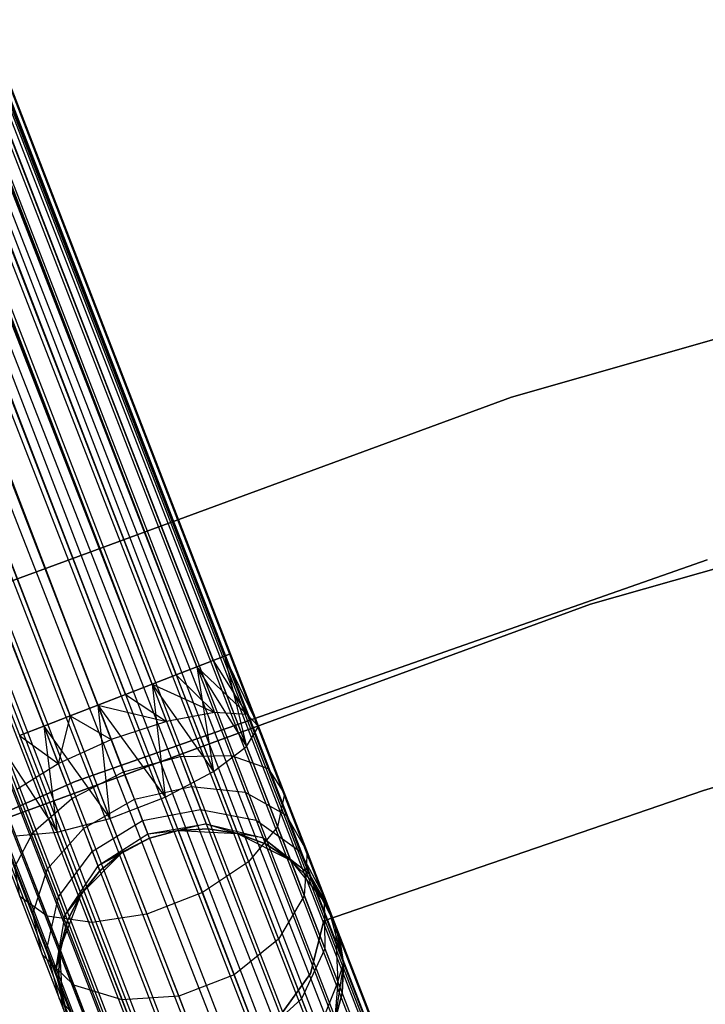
# Model space of a CAD drawing. Extents: x -189 to 189, y -189 to 189.
# Tile 262 of 591: x -23.1 to -18.3, y 56.12 to 63.01. Entities that reach past the tile are written whole.
import ezdxf

# ---------------------------------------------------------------- set-up
doc = ezdxf.new("R2010")
doc.units = 0
doc.header["$LTSCALE"] = 25.4
doc.layers.get('0').update_dxf_attribs({"linetype": 'CONTINUOUS'})

# ---------------------------------------------------------------- blocks, each defined once
blk = doc.blocks.new('CAMELEON-KENAI-C-12244_STL')
at = {"color": 0}
for p, q in [((-59.9345, 157.4528, -9.3955), (-14.692, 40.6684, -9.3955)), ((-59.9345, 157.4528, -9.3955), (-14.692, 40.6684, -9.3955)), ((-59.9345, 157.4528, -9.3955), (-14.7325, 40.6527, -9.191)), ((-59.9345, 157.4528, -9.3955), (-14.7325, 40.6527, -9.191)), ((-60.0543, 157.4063, -9), (-14.7325, 40.6527, -9.191)), ((-60.0543, 157.4063, -9), (-14.7325, 40.6527, -9.191)), ((-60.0543, 157.4063, -9), (-14.8118, 40.622, -9)), ((-15.0712, 40.5215, -8.691), (-60.0543, 157.4063, -9)), ((-15.0712, 40.5215, -8.691), (-60.0543, 157.4063, -9)), ((-14.9264, 40.5776, -8.8309), (-60.0543, 157.4063, -9)), ((-14.9264, 40.5776, -8.8309), (-60.0543, 157.4063, -9)), ((-60.0543, 157.4063, -9), (-14.8118, 40.622, -9)), ((-59.975, 157.4371, -9.809), (-14.692, 40.6684, -9.6045)), ((-59.975, 157.4371, -9.809), (-14.692, 40.6684, -9.3955)), ((-59.975, 157.4371, -9.809), (-14.7325, 40.6527, -9.809)), ((-59.975, 157.4371, -9.809), (-14.7325, 40.6527, -9.809)), ((-59.975, 157.4371, -9.809), (-14.692, 40.6684, -9.6045)), ((-59.975, 157.4371, -9.809), (-14.692, 40.6684, -9.3955)), ((-60.1689, 157.362, -10.1691), (-14.9264, 40.5776, -10.1691)), ((-60.1689, 157.362, -10.1691), (-14.9264, 40.5776, -10.1691)), ((-60.1689, 157.362, -10.1691), (-14.8118, 40.622, -10)), ((-60.1689, 157.362, -10.1691), (-14.8118, 40.622, -10)), ((-60.1689, 157.362, -10.1691), (-14.7325, 40.6527, -9.809)), ((-60.1689, 157.362, -10.1691), (-14.7325, 40.6527, -9.809)), ((-60.3137, 157.3058, -8.691), (-15.0712, 40.5215, -8.691)), ((-15.4255, 40.3843, -8.5219), (-60.3137, 157.3058, -8.691)), ((-15.4255, 40.3843, -8.5219), (-60.3137, 157.3058, -8.691)), ((-15.2401, 40.4561, -8.5864), (-60.3137, 157.3058, -8.691)), ((-15.2401, 40.4561, -8.5864), (-60.3137, 157.3058, -8.691)), ((-60.3137, 157.3058, -8.691), (-15.0712, 40.5215, -8.691)), ((-60.4826, 157.2404, -10.4135), (-15.2401, 40.4561, -10.4135)), ((-60.4826, 157.2404, -10.4135), (-15.2401, 40.4561, -10.4135)), ((-60.4826, 157.2404, -10.4135), (-15.0712, 40.5215, -10.309)), ((-60.4826, 157.2404, -10.4135), (-15.0712, 40.5215, -10.309)), ((-60.4826, 157.2404, -10.4135), (-14.9264, 40.5776, -10.1691)), ((-60.4826, 157.2404, -10.4135), (-14.9264, 40.5776, -10.1691)), ((-15.4255, 40.3843, -8.5219), (-60.668, 157.1686, -8.5219)), ((-15.4255, 40.3843, -8.5219), (-60.668, 157.1686, -8.5219)), ((-15.2401, 40.4561, -10.4135), (-60.8618, 157.0935, -10.5)), ((-15.6193, 40.3091, -8.5), (-60.8618, 157.0935, -8.5)), ((-15.6193, 40.3091, -8.5), (-60.8618, 157.0935, -8.5)), ((-15.4255, 40.3843, -10.4781), (-60.8618, 157.0935, -10.5)), ((-15.2401, 40.4561, -10.4135), (-60.8618, 157.0935, -10.5)), ((-15.4255, 40.3843, -10.4781), (-60.8618, 157.0935, -10.5)), ((-15.6193, 40.3091, -10.5), (-60.8618, 157.0935, -10.5)), ((-15.6193, 40.3091, -10.5), (-60.8618, 157.0935, -10.5)), ((-61.0557, 157.0184, -8.5219), (-15.8132, 40.234, -8.5219)), ((-16.1674, 40.0968, -8.691), (-61.0557, 157.0184, -8.5219)), ((-16.1674, 40.0968, -8.691), (-61.0557, 157.0184, -8.5219)), ((-15.9986, 40.1622, -8.5864), (-61.0557, 157.0184, -8.5219)), ((-15.9986, 40.1622, -8.5864), (-61.0557, 157.0184, -8.5219)), ((-61.0557, 157.0184, -8.5219), (-15.8132, 40.234, -8.5219)), ((-61.2411, 156.9466, -10.4135), (-16.1674, 40.0968, -10.309)), ((-61.2411, 156.9466, -10.4135), (-16.1674, 40.0968, -10.309)), ((-61.2411, 156.9466, -10.4135), (-15.9986, 40.1622, -10.4135)), ((-15.6193, 40.3091, -10.5), (-61.2411, 156.9466, -10.4135)), ((-15.6193, 40.3091, -10.5), (-61.2411, 156.9466, -10.4135)), ((-15.8132, 40.234, -10.4781), (-61.2411, 156.9466, -10.4135)), ((-15.8132, 40.234, -10.4781), (-61.2411, 156.9466, -10.4135)), ((-61.2411, 156.9466, -10.4135), (-15.9986, 40.1622, -10.4135)), ((-16.3123, 40.0407, -8.8309), (-61.4099, 156.8812, -8.691)), ((-16.3123, 40.0407, -8.8309), (-61.4099, 156.8812, -8.691)), ((-16.1674, 40.0968, -8.691), (-61.4099, 156.8812, -8.691)), ((-16.1674, 40.0968, -8.691), (-61.4099, 156.8812, -8.691)), ((-16.4269, 39.9963, -9), (-61.6694, 156.7807, -9)), ((-61.6694, 156.7807, -9), (-16.5062, 39.9656, -9.191)), ((-16.4269, 39.9963, -9), (-61.6694, 156.7807, -9)), ((-16.3123, 40.0407, -8.8309), (-61.6694, 156.7807, -9)), ((-16.3123, 40.0407, -8.8309), (-61.6694, 156.7807, -9)), ((-61.6694, 156.7807, -9), (-16.5062, 39.9656, -9.191)), ((-61.6694, 156.7807, -9), (-16.5467, 39.9499, -9.3955)), ((-61.6694, 156.7807, -9), (-16.5467, 39.9499, -9.3955)), ((-61.5548, 156.825, -10.1691), (-16.3123, 40.0407, -10.1691)), ((-61.5548, 156.825, -10.1691), (-16.3123, 40.0407, -10.1691)), ((-61.5548, 156.825, -10.1691), (-16.1674, 40.0968, -10.309)), ((-61.5548, 156.825, -10.1691), (-16.1674, 40.0968, -10.309)), ((-61.7892, 156.7342, -9.3955), (-16.5467, 39.9499, -9.3955)), ((-61.7892, 156.7342, -9.3955), (-16.5467, 39.9499, -9.6045)), ((-61.7892, 156.7342, -9.3955), (-16.5467, 39.9499, -9.3955)), ((-61.7892, 156.7342, -9.3955), (-16.5467, 39.9499, -9.6045)), ((-61.7892, 156.7342, -9.3955), (-16.5062, 39.9656, -9.809)), ((-61.7892, 156.7342, -9.3955), (-16.5062, 39.9656, -9.809)), ((-61.7487, 156.7499, -9.809), (-16.5062, 39.9656, -9.809)), ((-61.7487, 156.7499, -9.809), (-16.5062, 39.9656, -9.809)), ((-61.7487, 156.7499, -9.809), (-16.4269, 39.9963, -10)), ((-61.7487, 156.7499, -9.809), (-16.4269, 39.9963, -10)), ((-61.7487, 156.7499, -9.809), (-16.3123, 40.0407, -10.1691)), ((-61.7487, 156.7499, -9.809), (-16.3123, 40.0407, -10.1691)), ((-21.6683, 58.5562, -159.191), (-57.1558, 150.2802, -159.6045)), ((-21.6683, 58.5562, -159.191), (-57.1558, 150.2802, -159.6045)), ((-21.6278, 58.5719, -159.3955), (-57.1558, 150.2802, -159.6045)), ((-21.6278, 58.5719, -159.3955), (-57.1558, 150.2802, -159.6045)), ((-21.6278, 58.5719, -159.6045), (-57.1558, 150.2802, -159.6045)), ((-21.6278, 58.5719, -159.6045), (-57.1558, 150.2802, -159.6045)), ((-21.6683, 58.5562, -159.809), (-57.1558, 150.2802, -159.6045)), ((-21.6683, 58.5562, -159.809), (-57.1558, 150.2802, -159.6045)), ((-21.6683, 58.5562, -159.809), (-57.2756, 150.2338, -160)), ((-21.7476, 58.5255, -160), (-57.2756, 150.2338, -160)), ((-21.6683, 58.5562, -159.809), (-57.2756, 150.2338, -160)), ((-21.7476, 58.5255, -160), (-57.2756, 150.2338, -160)), ((-21.8622, 58.4811, -160.1691), (-57.2756, 150.2338, -160)), ((-21.8622, 58.4811, -160.1691), (-57.2756, 150.2338, -160)), ((-21.8622, 58.4811, -158.8309), (-57.1964, 150.2645, -159.191)), ((-21.7476, 58.5255, -159), (-57.1964, 150.2645, -159.191)), ((-21.8622, 58.4811, -158.8309), (-57.1964, 150.2645, -159.191)), ((-21.7476, 58.5255, -159), (-57.1964, 150.2645, -159.191)), ((-21.6683, 58.5562, -159.191), (-57.1964, 150.2645, -159.191)), ((-21.6683, 58.5562, -159.191), (-57.1964, 150.2645, -159.191)), ((-22.1759, 58.3595, -158.5865), (-57.3902, 150.1894, -158.8309)), ((-22.0071, 58.4249, -158.691), (-57.3902, 150.1894, -158.8309)), ((-22.1759, 58.3595, -158.5865), (-57.3902, 150.1894, -158.8309)), ((-22.0071, 58.4249, -158.691), (-57.3902, 150.1894, -158.8309)), ((-21.8622, 58.4811, -158.8309), (-57.3902, 150.1894, -158.8309)), ((-21.8622, 58.4811, -158.8309), (-57.3902, 150.1894, -158.8309)), ((-21.8622, 58.4811, -160.1691), (-57.5351, 150.1333, -160.309)), ((-22.0071, 58.4249, -160.309), (-57.5351, 150.1333, -160.309)), ((-21.8622, 58.4811, -160.1691), (-57.5351, 150.1333, -160.309)), ((-22.0071, 58.4249, -160.309), (-57.5351, 150.1333, -160.309)), ((-22.1759, 58.3595, -160.4135), (-57.5351, 150.1333, -160.309)), ((-22.1759, 58.3595, -160.4135), (-57.5351, 150.1333, -160.309)), ((-22.5552, 58.2126, -158.5), (-57.7039, 150.0679, -158.5865)), ((-22.3613, 58.2877, -158.5219), (-57.7039, 150.0679, -158.5865)), ((-22.5552, 58.2126, -158.5), (-57.7039, 150.0679, -158.5865)), ((-22.3613, 58.2877, -158.5219), (-57.7039, 150.0679, -158.5865)), ((-22.1759, 58.3595, -158.5865), (-57.7039, 150.0679, -158.5865)), ((-22.1759, 58.3595, -158.5865), (-57.7039, 150.0679, -158.5865)), ((-22.1759, 58.3595, -160.4135), (-57.8893, 149.9961, -160.4781)), ((-22.1759, 58.3595, -160.4135), (-57.8893, 149.9961, -160.4781)), ((-22.3613, 58.2877, -160.4781), (-57.8893, 149.9961, -160.4781)), ((-22.3613, 58.2877, -160.4781), (-57.8893, 149.9961, -160.4781)), ((-58.0832, 149.921, -158.5), (-22.5552, 58.2126, -158.5)), ((-22.5552, 58.2126, -160.5), (-58.0832, 149.921, -160.5)), ((-22.5552, 58.2126, -160.5), (-58.0832, 149.921, -160.5)), ((-22.9344, 58.0657, -158.5865), (-58.0832, 149.921, -158.5)), ((-22.9344, 58.0657, -158.5865), (-58.0832, 149.921, -158.5)), ((-22.749, 58.1375, -158.5219), (-58.0832, 149.921, -158.5)), ((-22.749, 58.1375, -158.5219), (-58.0832, 149.921, -158.5)), ((-58.0832, 149.921, -158.5), (-22.5552, 58.2126, -158.5)), ((-22.749, 58.1375, -160.4781), (-58.2771, 149.8459, -160.4781)), ((-22.749, 58.1375, -160.4781), (-58.2771, 149.8459, -160.4781)), ((-22.9344, 58.0657, -160.4135), (-58.2771, 149.8459, -160.4781)), ((-22.9344, 58.0657, -160.4135), (-58.2771, 149.8459, -160.4781)), ((-22.9344, 58.0657, -158.5865), (-58.4625, 149.774, -158.5865)), ((-22.9344, 58.0657, -158.5865), (-58.4625, 149.774, -158.5865)), ((-22.9344, 58.0657, -160.4135), (-58.6313, 149.7086, -160.309)), ((-22.9344, 58.0657, -160.4135), (-58.6313, 149.7086, -160.309)), ((-15.0902, 61.671, -160.5), (-19.6571, 60.3697, -160.5)), ((-19.6571, 60.3697, -170), (-15.0902, 61.671, -170)), ((-15.0902, 61.671, -160.5), (-19.6571, 60.3697, -160.5)), ((-19.6571, 60.3697, -170), (-15.0902, 61.671, -170)), ((-19.6571, 60.3697, -160.5), (-24.114, 58.7308, -160.5)), ((-24.114, 58.7308, -170), (-19.6571, 60.3697, -170)), ((-19.6571, 60.3697, -160.5), (-24.114, 58.7308, -160.5)), ((-24.114, 58.7308, -170), (-19.6571, 60.3697, -170)), ((-19.6571, 60.3697, -160.5), (-19.6571, 60.3697, -170)), ((-19.6571, 60.3697, -160.5), (-19.6571, 60.3697, -170)), ((-19.1032, 58.9199, -167), (-14.6462, 60.1839, -167)), ((-14.6462, 60.1839, -168), (-19.1032, 58.9199, -168)), ((-19.1032, 58.9199, -167), (-14.6462, 60.1839, -167)), ((-14.6462, 60.1839, -168), (-19.1032, 58.9199, -168)), ((-22.7147, 57.677, -160.5), (-18.2871, 59.2309, -160.5)), ((-18.2871, 59.2309, -170), (-22.7147, 57.677, -170)), ((-18.2871, 59.2309, -170), (-22.7147, 57.677, -170)), ((-22.7147, 57.677, -160.5), (-18.2871, 59.2309, -160.5)), ((-23.4533, 57.3264, -167), (-19.1032, 58.9199, -167)), ((-19.1032, 58.9199, -168), (-23.4533, 57.3264, -168)), ((-23.4533, 57.3264, -167), (-19.1032, 58.9199, -167)), ((-19.1032, 58.9199, -168), (-23.4533, 57.3264, -168)), ((-19.1032, 58.9199, -167), (-19.1032, 58.9199, -168)), ((-19.1032, 58.9199, -167), (-19.1032, 58.9199, -168)), ((-21.7476, 58.5255, -159), (-21.6683, 58.5562, -159.191)), ((-21.6683, 58.5562, -159.809), (-21.7476, 58.5255, -160)), ((-21.6683, 58.5562, -159.809), (-21.7476, 58.5255, -160)), ((-21.7476, 58.5255, -159), (-21.6683, 58.5562, -159.191)), ((-21.6683, 58.5562, -159.191), (-21.6278, 58.5719, -159.3955)), ((-21.6278, 58.5719, -159.6045), (-21.6683, 58.5562, -159.809)), ((-21.6278, 58.5719, -159.6045), (-21.6683, 58.5562, -159.809)), ((-21.6683, 58.5562, -159.191), (-21.6278, 58.5719, -159.3955)), ((-21.6683, 58.5562, -159.809), (-21.5102, 58.1481, -159.8666)), ((-21.6683, 58.5562, -159.809), (-21.5102, 58.1481, -159.8666)), ((-21.6683, 58.5562, -159.809), (-21.431, 58.064, -159.4672)), ((-21.6683, 58.5562, -159.809), (-21.431, 58.064, -159.4672)), ((-21.6683, 58.5562, -159.191), (-21.431, 58.064, -159.4672)), ((-21.6683, 58.5562, -159.191), (-21.431, 58.064, -159.4672)), ((-21.6683, 58.5562, -159.191), (-21.5139, 57.9221, -159.0852)), ((-21.6683, 58.5562, -159.191), (-21.5139, 57.9221, -159.0852)), ((-21.6278, 58.5719, -159.3955), (-21.431, 58.064, -159.4672)), ((-21.6278, 58.5719, -159.6045), (-21.431, 58.064, -159.4672)), ((-21.6278, 58.5719, -159.6045), (-21.431, 58.064, -159.4672)), ((-21.6278, 58.5719, -159.3955), (-21.431, 58.064, -159.4672)), ((-21.8622, 58.4811, -158.8309), (-21.7476, 58.5255, -159)), ((-21.7476, 58.5255, -160), (-21.8622, 58.4811, -160.1691)), ((-21.7476, 58.5255, -160), (-21.8622, 58.4811, -160.1691)), ((-21.8622, 58.4811, -158.8309), (-21.7476, 58.5255, -159)), ((-21.7476, 58.5255, -160), (-21.5102, 58.1481, -159.8666)), ((-21.7476, 58.5255, -160), (-21.5102, 58.1481, -159.8666)), ((-21.7476, 58.5255, -159), (-21.5139, 57.9221, -159.0852)), ((-21.7476, 58.5255, -159), (-21.5139, 57.9221, -159.0852)), ((-22.1759, 58.3595, -158.5865), (-22.0071, 58.4249, -158.691)), ((-22.0071, 58.4249, -160.309), (-22.1759, 58.3595, -160.4135)), ((-22.0071, 58.4249, -160.309), (-22.1759, 58.3595, -160.4135)), ((-22.1759, 58.3595, -158.5865), (-22.0071, 58.4249, -158.691)), ((-22.0071, 58.4249, -158.691), (-21.8622, 58.4811, -158.8309)), ((-21.8622, 58.4811, -160.1691), (-22.0071, 58.4249, -160.309)), ((-21.8622, 58.4811, -160.1691), (-22.0071, 58.4249, -160.309)), ((-22.0071, 58.4249, -158.691), (-21.8622, 58.4811, -158.8309)), ((-22.0071, 58.4249, -160.309), (-21.7378, 58.1599, -160.2145)), ((-22.0071, 58.4249, -160.309), (-21.7378, 58.1599, -160.2145)), ((-22.0071, 58.4249, -158.691), (-21.7444, 57.747, -158.7867)), ((-22.0071, 58.4249, -158.691), (-21.7444, 57.747, -158.7867)), ((-21.8622, 58.4811, -160.1691), (-21.7378, 58.1599, -160.2145)), ((-21.8622, 58.4811, -160.1691), (-21.7378, 58.1599, -160.2145)), ((-21.8622, 58.4811, -160.1691), (-21.5102, 58.1481, -159.8666)), ((-21.8622, 58.4811, -160.1691), (-21.5102, 58.1481, -159.8666)), ((-21.8622, 58.4811, -158.8309), (-21.5139, 57.9221, -159.0852)), ((-21.8622, 58.4811, -158.8309), (-21.5139, 57.9221, -159.0852)), ((-21.8622, 58.4811, -158.8309), (-21.7444, 57.747, -158.7867)), ((-21.8622, 58.4811, -158.8309), (-21.7444, 57.747, -158.7867)), ((-22.3613, 58.2877, -158.5219), (-22.1759, 58.3595, -158.5865)), ((-22.1759, 58.3595, -160.4135), (-22.3613, 58.2877, -160.4781)), ((-22.1759, 58.3595, -160.4135), (-22.3613, 58.2877, -160.4781)), ((-22.3613, 58.2877, -158.5219), (-22.1759, 58.3595, -158.5865)), ((-22.1759, 58.3595, -160.4135), (-22.0743, 58.0973, -160.4506)), ((-22.1759, 58.3595, -160.4135), (-22.0743, 58.0973, -160.4506)), ((-22.1759, 58.3595, -160.4135), (-21.7378, 58.1599, -160.2145)), ((-22.1759, 58.3595, -160.4135), (-21.7378, 58.1599, -160.2145)), ((-22.1759, 58.3595, -158.5865), (-21.7444, 57.747, -158.7867)), ((-22.1759, 58.3595, -158.5865), (-21.7444, 57.747, -158.7867)), ((-22.1759, 58.3595, -158.5865), (-22.0829, 57.569, -158.6233)), ((-22.1759, 58.3595, -158.5865), (-22.0829, 57.569, -158.6233)), ((-18.3129, 57.6154, -165), (-15.6139, 58.4053, -165)), ((-15.6139, 58.4053, -167), (-18.3129, 57.6154, -167)), ((-15.6139, 58.4053, -167), (-18.3129, 57.6154, -167)), ((-18.3129, 57.6154, -165), (-15.6139, 58.4053, -165)), ((-22.5552, 58.2126, -158.5), (-22.3613, 58.2877, -158.5219)), ((-22.3613, 58.2877, -160.4781), (-22.5552, 58.2126, -160.5)), ((-22.3613, 58.2877, -160.4781), (-22.5552, 58.2126, -160.5)), ((-22.5552, 58.2126, -158.5), (-22.3613, 58.2877, -158.5219)), ((-22.3613, 58.2877, -160.4781), (-22.0743, 58.0973, -160.4506)), ((-22.3613, 58.2877, -160.4781), (-22.0743, 58.0973, -160.4506)), ((-22.3613, 58.2877, -158.5219), (-22.0829, 57.569, -158.6233)), ((-22.3613, 58.2877, -158.5219), (-22.0829, 57.569, -158.6233)), ((-22.5552, 58.2126, -160.5), (-22.749, 58.1375, -160.4781)), ((-22.749, 58.1375, -158.5219), (-22.5552, 58.2126, -158.5)), ((-22.749, 58.1375, -158.5219), (-22.5552, 58.2126, -158.5)), ((-22.5552, 58.2126, -160.5), (-22.749, 58.1375, -160.4781)), ((-22.4617, 57.9713, -160.5341), (-22.5552, 58.2126, -160.5)), ((-22.5552, 58.2126, -160.5), (-22.0743, 58.0973, -160.4506)), ((-22.5552, 58.2126, -160.5), (-22.0743, 58.0973, -160.4506)), ((-22.5552, 58.2126, -158.5), (-22.0829, 57.569, -158.6233)), ((-22.5552, 58.2126, -158.5), (-22.0829, 57.569, -158.6233)), ((-22.5552, 58.2126, -158.5), (-22.4706, 57.4188, -158.6233)), ((-22.5552, 58.2126, -158.5), (-22.4706, 57.4188, -158.6233)), ((-22.4617, 57.9713, -160.5341), (-22.5552, 58.2126, -160.5)), ((-21.7378, 58.1599, -160.2145), (-22.0743, 58.0973, -160.4506)), ((-21.7378, 58.1599, -160.2145), (-22.0743, 58.0973, -160.4506)), ((-21.5102, 58.1481, -159.8666), (-21.7378, 58.1599, -160.2145)), ((-21.7378, 58.1599, -160.2145), (-21.6218, 57.8606, -160.3474)), ((-21.7378, 58.1599, -160.2145), (-21.6218, 57.8606, -160.3474)), ((-21.5102, 58.1481, -159.8666), (-21.7378, 58.1599, -160.2145)), ((-21.431, 58.064, -159.4672), (-21.5102, 58.1481, -159.8666)), ((-21.5102, 58.1481, -159.8666), (-21.3629, 57.7678, -160.0356)), ((-21.5102, 58.1481, -159.8666), (-21.3629, 57.7678, -160.0356)), ((-21.431, 58.064, -159.4672), (-21.5102, 58.1481, -159.8666)), ((-22.749, 58.1375, -160.4781), (-22.9344, 58.0657, -160.4135)), ((-22.9344, 58.0657, -158.5865), (-22.749, 58.1375, -158.5219)), ((-22.9344, 58.0657, -158.5865), (-22.749, 58.1375, -158.5219)), ((-22.749, 58.1375, -160.4781), (-22.9344, 58.0657, -160.4135)), ((-22.749, 58.1375, -160.4781), (-22.8329, 57.8035, -160.4506)), ((-22.749, 58.1375, -160.4781), (-22.8329, 57.8035, -160.4506)), ((-22.749, 58.1375, -158.5219), (-22.4706, 57.4188, -158.6233)), ((-22.749, 58.1375, -158.5219), (-22.4706, 57.4188, -158.6233)), ((-22.749, 58.1375, -160.4781), (-22.4617, 57.9713, -160.5341)), ((-22.749, 58.1375, -160.4781), (-22.4617, 57.9713, -160.5341)), ((-22.0743, 58.0973, -160.4506), (-22.4617, 57.9713, -160.5341)), ((-22.0743, 58.0973, -160.4506), (-22.4617, 57.9713, -160.5341)), ((-22.0743, 58.0973, -160.4506), (-21.9797, 57.853, -160.5591)), ((-22.0743, 58.0973, -160.4506), (-21.9797, 57.853, -160.5591)), ((-22.9344, 58.0657, -160.4135), (-23.1033, 58.0003, -160.309)), ((-23.1033, 58.0003, -158.691), (-22.9344, 58.0657, -158.5865)), ((-23.1033, 58.0003, -158.691), (-22.9344, 58.0657, -158.5865)), ((-22.9344, 58.0657, -160.4135), (-23.1033, 58.0003, -160.309)), ((-22.9344, 58.0657, -158.5865), (-22.4706, 57.4188, -158.6233)), ((-22.9344, 58.0657, -158.5865), (-22.4706, 57.4188, -158.6233)), ((-22.9344, 58.0657, -158.5865), (-22.8406, 57.3223, -158.7867)), ((-22.9344, 58.0657, -158.5865), (-22.8406, 57.3223, -158.7867)), ((-22.9344, 58.0657, -160.4135), (-22.8329, 57.8035, -160.4506)), ((-22.9344, 58.0657, -160.4135), (-22.8329, 57.8035, -160.4506)), ((-21.5139, 57.9221, -159.0852), (-21.431, 58.064, -159.4672)), ((-21.5139, 57.9221, -159.0852), (-21.431, 58.064, -159.4672)), ((-21.431, 58.064, -159.4672), (-21.2477, 57.5907, -159.6774)), ((-21.431, 58.064, -159.4672), (-21.2477, 57.5907, -159.6774)), ((-23.2481, 57.9442, -158.8309), (-22.8406, 57.3223, -158.7867)), ((-23.2481, 57.9442, -158.8309), (-22.8406, 57.3223, -158.7867)), ((-23.1033, 58.0003, -158.691), (-22.8406, 57.3223, -158.7867)), ((-23.1033, 58.0003, -158.691), (-22.8406, 57.3223, -158.7867)), ((-23.1033, 58.0003, -160.309), (-22.8329, 57.8035, -160.4506)), ((-23.1033, 58.0003, -160.309), (-22.8329, 57.8035, -160.4506)), ((-22.8329, 57.8035, -160.4506), (-22.4617, 57.9713, -160.5341)), ((-22.8329, 57.8035, -160.4506), (-22.4617, 57.9713, -160.5341)), ((-22.3746, 57.7464, -160.634), (-22.4617, 57.9713, -160.5341)), ((-22.3746, 57.7464, -160.634), (-22.4617, 57.9713, -160.5341)), ((-21.7444, 57.747, -158.7867), (-21.5139, 57.9221, -159.0852)), ((-21.7444, 57.747, -158.7867), (-21.5139, 57.9221, -159.0852)), ((-21.5139, 57.9221, -159.0852), (-21.2961, 57.3599, -159.3349)), ((-21.5139, 57.9221, -159.0852), (-21.2961, 57.3599, -159.3349)), ((-23.1237, 57.623, -160.2145), (-22.8329, 57.8035, -160.4506)), ((-23.1237, 57.623, -160.2145), (-22.8329, 57.8035, -160.4506)), ((-22.8329, 57.8035, -160.4506), (-22.7382, 57.5591, -160.5591)), ((-22.8329, 57.8035, -160.4506), (-22.7382, 57.5591, -160.5591)), ((-22.3746, 57.7464, -160.634), (-21.9797, 57.853, -160.5591)), ((-22.3746, 57.7464, -160.634), (-21.9797, 57.853, -160.5591)), ((-21.9797, 57.853, -160.5591), (-21.6218, 57.8606, -160.3474)), ((-21.9797, 57.853, -160.5591), (-21.6218, 57.8606, -160.3474)), ((-21.9797, 57.853, -160.5591), (-21.8984, 57.6432, -160.7318)), ((-21.9797, 57.853, -160.5591), (-21.8984, 57.6432, -160.7318)), ((-21.6218, 57.8606, -160.3474), (-21.5223, 57.6035, -160.5589)), ((-21.6218, 57.8606, -160.3474), (-21.5223, 57.6035, -160.5589)), ((-21.6218, 57.8606, -160.3474), (-21.3629, 57.7678, -160.0356)), ((-21.6218, 57.8606, -160.3474), (-21.3629, 57.7678, -160.0356)), ((-22.7382, 57.5591, -160.5591), (-22.3746, 57.7464, -160.634)), ((-22.7382, 57.5591, -160.5591), (-22.3746, 57.7464, -160.634)), ((-22.2997, 57.5533, -160.7929), (-22.3746, 57.7464, -160.634)), ((-22.2997, 57.5533, -160.7929), (-22.3746, 57.7464, -160.634)), ((-22.0829, 57.569, -158.6233), (-21.7444, 57.747, -158.7867)), ((-22.0829, 57.569, -158.6233), (-21.7444, 57.747, -158.7867)), ((-21.7444, 57.747, -158.7867), (-21.4997, 57.1153, -159.0673)), ((-21.7444, 57.747, -158.7867), (-21.4997, 57.1153, -159.0673)), ((-21.3629, 57.7678, -160.0356), (-21.2364, 57.4412, -160.3043)), ((-21.3629, 57.7678, -160.0356), (-21.2364, 57.4412, -160.3043)), ((-21.3629, 57.7678, -160.0356), (-21.2477, 57.5907, -159.6774)), ((-21.3629, 57.7678, -160.0356), (-21.2477, 57.5907, -159.6774)), ((-27.0121, 55.7928, -160.5), (-22.7147, 57.677, -160.5)), ((-22.7147, 57.677, -170), (-27.0121, 55.7928, -170)), ((-22.7147, 57.677, -170), (-27.0121, 55.7928, -170)), ((-27.0121, 55.7928, -160.5), (-22.7147, 57.677, -160.5)), ((-22.7147, 57.677, -170), (-22.7147, 57.677, -160.5)), ((-22.7147, 57.677, -170), (-22.7147, 57.677, -160.5)), ((-23.1237, 57.623, -160.2145), (-23.0078, 57.3237, -160.3474)), ((-23.1237, 57.623, -160.2145), (-23.0078, 57.3237, -160.3474)), ((-22.2997, 57.5533, -160.7929), (-21.8984, 57.6432, -160.7318)), ((-22.2997, 57.5533, -160.7929), (-21.8984, 57.6432, -160.7318)), ((-21.8984, 57.6432, -160.7318), (-21.836, 57.4822, -160.9568)), ((-21.8984, 57.6432, -160.7318), (-21.836, 57.4822, -160.9568)), ((-21.8984, 57.6432, -160.7318), (-21.5223, 57.6035, -160.5589)), ((-21.8984, 57.6432, -160.7318), (-21.5223, 57.6035, -160.5589)), ((-21.5223, 57.6035, -160.5589), (-21.4459, 57.4063, -160.8346)), ((-21.5223, 57.6035, -160.5589), (-21.4459, 57.4063, -160.8346)), ((-21.5223, 57.6035, -160.5589), (-21.2364, 57.4412, -160.3043)), ((-21.5223, 57.6035, -160.5589), (-21.2364, 57.4412, -160.3043)), ((-21.2477, 57.5907, -159.6774), (-21.2961, 57.3599, -159.3349)), ((-21.2477, 57.5907, -159.6774), (-21.2961, 57.3599, -159.3349)), ((-21.2477, 57.5907, -159.6774), (-21.0902, 57.1842, -160.0119)), ((-21.2477, 57.5907, -159.6774), (-21.0902, 57.1842, -160.0119)), ((-20.9724, 56.7009, -165), (-18.3129, 57.6154, -165)), ((-18.3129, 57.6154, -167), (-20.9724, 56.7009, -167)), ((-18.3129, 57.6154, -167), (-20.9724, 56.7009, -167)), ((-20.9724, 56.7009, -165), (-18.3129, 57.6154, -165)), ((-18.3129, 57.6154, -165), (-18.3129, 57.6154, -167)), ((-18.3129, 57.6154, -165), (-18.3129, 57.6154, -167)), ((-23.0078, 57.3237, -160.3474), (-22.7382, 57.5591, -160.5591)), ((-23.0078, 57.3237, -160.3474), (-22.7382, 57.5591, -160.5591)), ((-22.7382, 57.5591, -160.5591), (-22.6569, 57.3493, -160.7318)), ((-22.7382, 57.5591, -160.5591), (-22.6569, 57.3493, -160.7318)), ((-22.6569, 57.3493, -160.7318), (-22.2997, 57.5533, -160.7929)), ((-22.6569, 57.3493, -160.7318), (-22.2997, 57.5533, -160.7929)), ((-22.4706, 57.4188, -158.6233), (-22.0829, 57.569, -158.6233)), ((-22.4706, 57.4188, -158.6233), (-22.0829, 57.569, -158.6233)), ((-22.2423, 57.4051, -161), (-22.2997, 57.5533, -160.7929)), ((-22.2423, 57.4051, -161), (-22.2997, 57.5533, -160.7929)), ((-22.0829, 57.569, -158.6233), (-21.8234, 56.8992, -158.9209)), ((-22.0829, 57.569, -158.6233), (-21.8234, 56.8992, -158.9209)), ((-22.2423, 57.4051, -161), (-21.836, 57.4822, -160.9568)), ((-22.2423, 57.4051, -161), (-21.836, 57.4822, -160.9568)), ((-21.836, 57.4822, -160.9568), (-21.7968, 57.381, -161.2188)), ((-21.836, 57.4822, -160.9568), (-21.7968, 57.381, -161.2188)), ((-21.836, 57.4822, -160.9568), (-21.4459, 57.4063, -160.8346)), ((-21.836, 57.4822, -160.9568), (-21.4459, 57.4063, -160.8346)), ((-22.8406, 57.3223, -158.7867), (-22.4706, 57.4188, -158.6233)), ((-22.8406, 57.3223, -158.7867), (-22.4706, 57.4188, -158.6233)), ((-22.5946, 57.1883, -160.9568), (-22.2423, 57.4051, -161)), ((-22.5946, 57.1883, -160.9568), (-22.2423, 57.4051, -161)), ((-22.4706, 57.4188, -158.6233), (-22.2111, 56.749, -158.9209)), ((-22.4706, 57.4188, -158.6233), (-22.2111, 56.749, -158.9209)), ((-22.2062, 57.3119, -161.2412), (-22.2423, 57.4051, -161)), ((-22.2062, 57.3119, -161.2412), (-22.2423, 57.4051, -161)), ((-22.2062, 57.3119, -161.2412), (-21.7968, 57.381, -161.2188)), ((-22.2062, 57.3119, -161.2412), (-21.7968, 57.381, -161.2188)), ((-21.7968, 57.381, -161.2188), (-21.9922, 57.3349, -161.5)), ((-21.7968, 57.381, -161.2188), (-21.9922, 57.3349, -161.5)), ((-21.7968, 57.381, -161.2188), (-21.7834, 57.3465, -161.5)), ((-21.7968, 57.381, -161.2188), (-21.7834, 57.3465, -161.5)), ((-21.7968, 57.381, -161.2188), (-21.5768, 57.3144, -161.5)), ((-21.7968, 57.381, -161.2188), (-21.5768, 57.3144, -161.5)), ((-21.7968, 57.381, -161.2188), (-21.3978, 57.2824, -161.1555)), ((-21.7968, 57.381, -161.2188), (-21.3978, 57.2824, -161.1555)), ((-21.4459, 57.4063, -160.8346), (-21.3978, 57.2824, -161.1555)), ((-21.4459, 57.4063, -160.8346), (-21.3978, 57.2824, -161.1555)), ((-21.4459, 57.4063, -160.8346), (-21.1393, 57.1906, -160.6545)), ((-21.4459, 57.4063, -160.8346), (-21.1393, 57.1906, -160.6545)), ((-21.2364, 57.4412, -160.3043), (-21.1393, 57.1906, -160.6545)), ((-21.2364, 57.4412, -160.3043), (-21.1393, 57.1906, -160.6545)), ((-21.2364, 57.4412, -160.3043), (-21.0902, 57.1842, -160.0119)), ((-21.2364, 57.4412, -160.3043), (-21.0902, 57.1842, -160.0119)), ((-23.2858, 57.3454, -159.4672), (-23.1024, 56.8721, -159.6774)), ((-23.2858, 57.3454, -159.4672), (-23.1024, 56.8721, -159.6774)), ((-23.1366, 57.0807, -160.0356), (-23.0078, 57.3237, -160.3474)), ((-23.1366, 57.0807, -160.0356), (-23.0078, 57.3237, -160.3474)), ((-23.129, 57.2964, -159.0852), (-22.8406, 57.3223, -158.7867)), ((-23.129, 57.2964, -159.0852), (-22.8406, 57.3223, -158.7867)), ((-23.0078, 57.3237, -160.3474), (-22.9082, 57.0666, -160.5589)), ((-23.0078, 57.3237, -160.3474), (-22.9082, 57.0666, -160.5589)), ((-22.9082, 57.0666, -160.5589), (-22.6569, 57.3493, -160.7318)), ((-22.9082, 57.0666, -160.5589), (-22.6569, 57.3493, -160.7318)), ((-22.8406, 57.3223, -158.7867), (-22.5959, 56.6906, -159.0673)), ((-22.8406, 57.3223, -158.7867), (-22.5959, 56.6906, -159.0673)), ((-22.6569, 57.3493, -160.7318), (-22.5946, 57.1883, -160.9568)), ((-22.6569, 57.3493, -160.7318), (-22.5946, 57.1883, -160.9568)), ((-22.5553, 57.0871, -161.2188), (-22.2062, 57.3119, -161.2412)), ((-22.5553, 57.0871, -161.2188), (-22.2062, 57.3119, -161.2412)), ((-22.2062, 57.3119, -161.2412), (-21.9922, 57.3349, -161.5)), ((-22.2062, 57.3119, -161.2412), (-21.9922, 57.3349, -161.5)), ((-22.1939, 57.2801, -161.5), (-22.2062, 57.3119, -161.2412)), ((-22.1939, 57.2801, -161.5), (-22.2062, 57.3119, -161.2412)), ((-22.1939, 57.2801, -167), (-21.9922, 57.3349, -167)), ((-21.9922, 57.3349, -161.5), (-22.1939, 57.2801, -161.5)), ((-21.9922, 57.3349, -161.5), (-22.1939, 57.2801, -161.5)), ((-22.1939, 57.2801, -167), (-21.9922, 57.3349, -167)), ((-21.7834, 57.3465, -161.5), (-21.9922, 57.3349, -161.5)), ((-21.9922, 57.3349, -167), (-21.7834, 57.3465, -161.5)), ((-21.7834, 57.3465, -161.5), (-21.9922, 57.3349, -161.5)), ((-21.9922, 57.3349, -167), (-21.7834, 57.3465, -161.5)), ((-21.9922, 57.3349, -167), (-21.5768, 57.3144, -167)), ((-21.9922, 57.3349, -167), (-21.5768, 57.3144, -167)), ((-21.9922, 57.3349, -161.5), (-21.9922, 57.3349, -167)), ((-21.9922, 57.3349, -161.5), (-21.9922, 57.3349, -167)), ((-21.5768, 57.3144, -161.5), (-21.7834, 57.3465, -161.5)), ((-21.7834, 57.3465, -161.5), (-21.5768, 57.3144, -167)), ((-21.7834, 57.3465, -161.5), (-21.5768, 57.3144, -167)), ((-21.5768, 57.3144, -161.5), (-21.7834, 57.3465, -161.5)), ((-21.5768, 57.3144, -167), (-21.2058, 57.1267, -167)), ((-21.3978, 57.2824, -161.1555), (-21.5768, 57.3144, -161.5)), ((-21.3978, 57.2824, -161.1555), (-21.5768, 57.3144, -161.5)), ((-21.3814, 57.2401, -161.5), (-21.5768, 57.3144, -161.5)), ((-21.5768, 57.3144, -167), (-21.3814, 57.2401, -161.5)), ((-21.5768, 57.3144, -167), (-21.2058, 57.1267, -167)), ((-21.5768, 57.3144, -161.5), (-21.5768, 57.3144, -167)), ((-21.5768, 57.3144, -161.5), (-21.5768, 57.3144, -167)), ((-21.3814, 57.2401, -161.5), (-21.5768, 57.3144, -161.5)), ((-21.5768, 57.3144, -167), (-21.3814, 57.2401, -161.5)), ((-21.2961, 57.3599, -159.3349), (-21.4997, 57.1153, -159.0673)), ((-21.2961, 57.3599, -159.3349), (-21.4997, 57.1153, -159.0673)), ((-21.2961, 57.3599, -159.3349), (-21.109, 56.8771, -159.7322)), ((-21.2961, 57.3599, -159.3349), (-21.109, 56.8771, -159.7322)), ((-23.129, 57.2964, -159.0852), (-22.9112, 56.7342, -159.3349)), ((-23.129, 57.2964, -159.0852), (-22.9112, 56.7342, -159.3349)), ((-22.5553, 57.0871, -161.2188), (-22.1939, 57.2801, -161.5)), ((-22.5553, 57.0871, -161.2188), (-22.1939, 57.2801, -161.5)), ((-22.3799, 57.1847, -167), (-22.1939, 57.2801, -167)), ((-22.1939, 57.2801, -161.5), (-22.3799, 57.1847, -161.5)), ((-22.1939, 57.2801, -161.5), (-22.3799, 57.1847, -161.5)), ((-22.3799, 57.1847, -167), (-22.1939, 57.2801, -167)), ((-22.1939, 57.2801, -161.5), (-22.1939, 57.2801, -167)), ((-22.1939, 57.2801, -161.5), (-22.1939, 57.2801, -167)), ((-21.3978, 57.2824, -161.1555), (-21.3814, 57.2401, -161.5)), ((-21.3978, 57.2824, -161.1555), (-21.3814, 57.2401, -161.5)), ((-21.3978, 57.2824, -161.1555), (-21.2058, 57.1267, -161.5)), ((-21.3978, 57.2824, -161.1555), (-21.2058, 57.1267, -161.5)), ((-21.3978, 57.2824, -161.1555), (-21.0783, 57.0331, -161.0623)), ((-21.3978, 57.2824, -161.1555), (-21.0783, 57.0331, -161.0623)), ((-22.8318, 56.8694, -160.8346), (-22.5946, 57.1883, -160.9568)), ((-22.8318, 56.8694, -160.8346), (-22.5946, 57.1883, -160.9568)), ((-22.673, 56.8897, -167), (-22.3799, 57.1847, -167)), ((-22.673, 56.8897, -167), (-22.3799, 57.1847, -167)), ((-22.5946, 57.1883, -160.9568), (-22.5553, 57.0871, -161.2188)), ((-22.5946, 57.1883, -160.9568), (-22.5553, 57.0871, -161.2188)), ((-22.3799, 57.1847, -161.5), (-22.5553, 57.0871, -161.2188)), ((-22.3799, 57.1847, -161.5), (-22.5553, 57.0871, -161.2188)), ((-22.3799, 57.1847, -161.5), (-22.542, 57.0526, -161.5)), ((-22.542, 57.0526, -161.5), (-22.3799, 57.1847, -167)), ((-22.542, 57.0526, -161.5), (-22.3799, 57.1847, -167)), ((-22.3799, 57.1847, -161.5), (-22.542, 57.0526, -161.5)), ((-22.3799, 57.1847, -161.5), (-22.3799, 57.1847, -167)), ((-22.3799, 57.1847, -161.5), (-22.3799, 57.1847, -167)), ((-21.2058, 57.1267, -161.5), (-21.3814, 57.2401, -161.5)), ((-21.3814, 57.2401, -161.5), (-21.2058, 57.1267, -167)), ((-21.3814, 57.2401, -161.5), (-21.2058, 57.1267, -167)), ((-21.2058, 57.1267, -161.5), (-21.3814, 57.2401, -161.5)), ((-21.1393, 57.1906, -160.6545), (-21.0783, 57.0331, -161.0623)), ((-21.1393, 57.1906, -160.6545), (-21.0783, 57.0331, -161.0623)), ((-21.1393, 57.1906, -160.6545), (-20.9694, 56.8724, -160.4477)), ((-21.1393, 57.1906, -160.6545), (-20.9694, 56.8724, -160.4477)), ((-21.0902, 57.1842, -160.0119), (-21.109, 56.8771, -159.7322)), ((-21.0902, 57.1842, -160.0119), (-21.109, 56.8771, -159.7322)), ((-21.0902, 57.1842, -160.0119), (-20.9694, 56.8724, -160.4477)), ((-21.0902, 57.1842, -160.0119), (-20.9694, 56.8724, -160.4477)), ((-21.4997, 57.1153, -159.0673), (-21.8234, 56.8992, -158.9209)), ((-21.4997, 57.1153, -159.0673), (-21.8234, 56.8992, -158.9209)), ((-21.4997, 57.1153, -159.0673), (-21.2896, 56.5728, -159.5137)), ((-21.4997, 57.1153, -159.0673), (-21.2896, 56.5728, -159.5137)), ((-21.2058, 57.1267, -167), (-20.9431, 56.8044, -167)), ((-21.0783, 57.0331, -161.0623), (-21.2058, 57.1267, -161.5)), ((-21.0783, 57.0331, -161.0623), (-21.2058, 57.1267, -161.5)), ((-21.0575, 56.9794, -161.5), (-21.2058, 57.1267, -161.5)), ((-21.2058, 57.1267, -167), (-21.0575, 56.9794, -161.5)), ((-21.2058, 57.1267, -167), (-20.9431, 56.8044, -167)), ((-21.2058, 57.1267, -161.5), (-21.2058, 57.1267, -167)), ((-21.2058, 57.1267, -161.5), (-21.2058, 57.1267, -167)), ((-21.0575, 56.9794, -161.5), (-21.2058, 57.1267, -161.5)), ((-21.2058, 57.1267, -167), (-21.0575, 56.9794, -161.5)), ((-23.1024, 56.8721, -159.6774), (-23.1366, 57.0807, -160.0356)), ((-23.1366, 57.0807, -160.0356), (-23.0101, 56.7541, -160.3043)), ((-23.1366, 57.0807, -160.0356), (-23.0101, 56.7541, -160.3043)), ((-23.1024, 56.8721, -159.6774), (-23.1366, 57.0807, -160.0356)), ((-23.0101, 56.7541, -160.3043), (-22.9082, 57.0666, -160.5589)), ((-23.0101, 56.7541, -160.3043), (-22.9082, 57.0666, -160.5589)), ((-22.9082, 57.0666, -160.5589), (-22.8318, 56.8694, -160.8346)), ((-22.9082, 57.0666, -160.5589), (-22.8318, 56.8694, -160.8346)), ((-22.5553, 57.0871, -161.2188), (-22.7838, 56.7454, -161.1555)), ((-22.5553, 57.0871, -161.2188), (-22.7838, 56.7454, -161.1555)), ((-22.542, 57.0526, -161.5), (-22.7838, 56.7454, -161.1555)), ((-22.542, 57.0526, -161.5), (-22.7838, 56.7454, -161.1555)), ((-22.542, 57.0526, -161.5), (-22.673, 56.8897, -161.5)), ((-22.673, 56.8897, -167), (-22.542, 57.0526, -161.5)), ((-22.542, 57.0526, -161.5), (-22.673, 56.8897, -161.5)), ((-22.673, 56.8897, -167), (-22.542, 57.0526, -161.5)), ((-22.542, 57.0526, -161.5), (-22.5553, 57.0871, -161.2188)), ((-22.542, 57.0526, -161.5), (-22.5553, 57.0871, -161.2188)), ((-21.0783, 57.0331, -161.0623), (-21.0575, 56.9794, -161.5)), ((-21.0783, 57.0331, -161.0623), (-21.0575, 56.9794, -161.5)), ((-21.0783, 57.0331, -161.0623), (-20.9431, 56.8044, -161.5)), ((-21.0783, 57.0331, -161.0623), (-20.9431, 56.8044, -161.5)), ((-21.0783, 57.0331, -161.0623), (-20.8935, 56.6763, -160.9553)), ((-21.0783, 57.0331, -161.0623), (-20.8935, 56.6763, -160.9553)), ((-20.9431, 56.8044, -161.5), (-21.0575, 56.9794, -161.5)), ((-21.0575, 56.9794, -161.5), (-20.9431, 56.8044, -167)), ((-21.0575, 56.9794, -161.5), (-20.9431, 56.8044, -167)), ((-20.9431, 56.8044, -161.5), (-21.0575, 56.9794, -161.5)), ((-21.8234, 56.8992, -158.9209), (-22.2111, 56.749, -158.9209)), ((-21.8234, 56.8992, -158.9209), (-22.2111, 56.749, -158.9209)), ((-21.8234, 56.8992, -158.9209), (-21.6006, 56.3241, -159.3941)), ((-21.8234, 56.8992, -158.9209), (-21.6006, 56.3241, -159.3941)), ((-22.9112, 56.7342, -159.3349), (-23.1024, 56.8721, -159.6774)), ((-23.1024, 56.8721, -159.6774), (-22.945, 56.4657, -160.0119)), ((-23.1024, 56.8721, -159.6774), (-22.945, 56.4657, -160.0119)), ((-22.9112, 56.7342, -159.3349), (-23.1024, 56.8721, -159.6774)), ((-22.913, 56.5035, -160.6545), (-22.8318, 56.8694, -160.8346)), ((-22.913, 56.5035, -160.6545), (-22.8318, 56.8694, -160.8346)), ((-22.8318, 56.8694, -160.8346), (-22.7838, 56.7454, -161.1555)), ((-22.8318, 56.8694, -160.8346), (-22.7838, 56.7454, -161.1555)), ((-22.8209, 56.5011, -167), (-22.673, 56.8897, -167)), ((-22.8209, 56.5011, -167), (-22.673, 56.8897, -167)), ((-22.673, 56.8897, -161.5), (-22.7838, 56.7454, -161.1555)), ((-22.673, 56.8897, -161.5), (-22.7838, 56.7454, -161.1555)), ((-22.673, 56.8897, -161.5), (-22.7674, 56.7032, -161.5)), ((-22.7674, 56.7032, -161.5), (-22.673, 56.8897, -167)), ((-22.7674, 56.7032, -161.5), (-22.673, 56.8897, -167)), ((-22.673, 56.8897, -161.5), (-22.7674, 56.7032, -161.5)), ((-22.673, 56.8897, -161.5), (-22.673, 56.8897, -167)), ((-22.673, 56.8897, -161.5), (-22.673, 56.8897, -167)), ((-21.109, 56.8771, -159.7322), (-21.2896, 56.5728, -159.5137)), ((-21.109, 56.8771, -159.7322), (-21.2896, 56.5728, -159.5137)), ((-21.109, 56.8771, -159.7322), (-20.9655, 56.5066, -160.25)), ((-21.109, 56.8771, -159.7322), (-20.9655, 56.5066, -160.25)), ((-20.9694, 56.8724, -160.4477), (-20.8935, 56.6763, -160.9553)), ((-20.9694, 56.8724, -160.4477), (-20.8935, 56.6763, -160.9553)), ((-20.9694, 56.8724, -160.4477), (-20.9655, 56.5066, -160.25)), ((-20.9694, 56.8724, -160.4477), (-20.9655, 56.5066, -160.25)), ((-20.9431, 56.8044, -167), (-20.8342, 56.4031, -167)), ((-20.8935, 56.6763, -160.9553), (-20.9431, 56.8044, -161.5)), ((-20.9431, 56.8044, -167), (-20.8676, 56.6095, -161.5)), ((-20.9431, 56.8044, -161.5), (-20.9431, 56.8044, -167)), ((-20.8935, 56.6763, -160.9553), (-20.9431, 56.8044, -161.5)), ((-20.9431, 56.8044, -167), (-20.8676, 56.6095, -161.5)), ((-20.9431, 56.8044, -167), (-20.8342, 56.4031, -167)), ((-20.9431, 56.8044, -161.5), (-20.9431, 56.8044, -167)), ((-22.945, 56.4657, -160.0119), (-23.0101, 56.7541, -160.3043)), ((-23.0101, 56.7541, -160.3043), (-22.913, 56.5035, -160.6545)), ((-23.0101, 56.7541, -160.3043), (-22.913, 56.5035, -160.6545)), ((-22.945, 56.4657, -160.0119), (-23.0101, 56.7541, -160.3043)), ((-22.5959, 56.6906, -159.0673), (-22.9112, 56.7342, -159.3349)), ((-22.9112, 56.7342, -159.3349), (-22.7241, 56.2514, -159.7322)), ((-22.9112, 56.7342, -159.3349), (-22.7241, 56.2514, -159.7322)), ((-22.5959, 56.6906, -159.0673), (-22.9112, 56.7342, -159.3349)), ((-22.852, 56.346, -161.0623), (-22.7838, 56.7454, -161.1555)), ((-22.852, 56.346, -161.0623), (-22.7838, 56.7454, -161.1555)), ((-22.7674, 56.7032, -161.5), (-22.852, 56.346, -161.0623)), ((-22.7674, 56.7032, -161.5), (-22.852, 56.346, -161.0623)), ((-22.7674, 56.7032, -161.5), (-22.8209, 56.5011, -161.5)), ((-22.8209, 56.5011, -167), (-22.7674, 56.7032, -161.5)), ((-22.7674, 56.7032, -161.5), (-22.8209, 56.5011, -161.5)), ((-22.8209, 56.5011, -167), (-22.7674, 56.7032, -161.5)), ((-22.7838, 56.7454, -161.1555), (-22.7674, 56.7032, -161.5)), ((-22.7838, 56.7454, -161.1555), (-22.7674, 56.7032, -161.5)), ((-22.2111, 56.749, -158.9209), (-22.5959, 56.6906, -159.0673)), ((-22.2111, 56.749, -158.9209), (-22.5959, 56.6906, -159.0673)), ((-22.5959, 56.6906, -159.0673), (-22.3857, 56.1481, -159.5137)), ((-22.5959, 56.6906, -159.0673), (-22.3857, 56.1481, -159.5137)), ((-22.2111, 56.749, -158.9209), (-21.9883, 56.1738, -159.3941)), ((-22.2111, 56.749, -158.9209), (-21.9883, 56.1738, -159.3941)), ((-21.0649, 56.3326, -165), (-20.9724, 56.7009, -165)), ((-20.9724, 56.7009, -167), (-21.0649, 56.3326, -167)), ((-20.9724, 56.7009, -167), (-21.0649, 56.3326, -167)), ((-21.0649, 56.3326, -165), (-20.9724, 56.7009, -165)), ((-20.9724, 56.7009, -165), (-20.9724, 56.7009, -167)), ((-20.9724, 56.7009, -165), (-20.9724, 56.7009, -167)), ((-20.8935, 56.6763, -160.9553), (-20.8676, 56.6095, -161.5)), ((-20.8935, 56.6763, -160.9553), (-20.8676, 56.6095, -161.5)), ((-20.8935, 56.6763, -160.9553), (-20.8342, 56.4031, -161.5)), ((-20.8935, 56.6763, -160.9553), (-20.8342, 56.4031, -161.5)), ((-20.8935, 56.6763, -160.9553), (-20.8753, 56.2737, -160.853)), ((-20.8935, 56.6763, -160.9553), (-20.8753, 56.2737, -160.853)), ((-21.2896, 56.5728, -159.5137), (-21.6006, 56.3241, -159.3941)), ((-21.2896, 56.5728, -159.5137), (-21.6006, 56.3241, -159.3941)), ((-21.2896, 56.5728, -159.5137), (-21.1283, 56.1565, -160.0955)), ((-21.2896, 56.5728, -159.5137), (-21.1283, 56.1565, -160.0955)), ((-20.8342, 56.4031, -161.5), (-20.8676, 56.6095, -161.5)), ((-20.8676, 56.6095, -161.5), (-20.8342, 56.4031, -167)), ((-20.8676, 56.6095, -161.5), (-20.8342, 56.4031, -167)), ((-20.8342, 56.4031, -161.5), (-20.8676, 56.6095, -161.5)), ((-22.8241, 56.1538, -160.4477), (-22.913, 56.5035, -160.6545)), ((-22.913, 56.5035, -160.6545), (-22.852, 56.346, -161.0623)), ((-22.913, 56.5035, -160.6545), (-22.852, 56.346, -161.0623)), ((-22.8241, 56.1538, -160.4477), (-22.913, 56.5035, -160.6545)), ((-22.8209, 56.5011, -161.5), (-22.852, 56.346, -161.0623)), ((-22.8209, 56.5011, -161.5), (-22.852, 56.346, -161.0623)), ((-22.8209, 56.5011, -161.5), (-22.8312, 56.2923, -161.5)), ((-22.8312, 56.2923, -161.5), (-22.8209, 56.5011, -167)), ((-22.8312, 56.2923, -161.5), (-22.8209, 56.5011, -167)), ((-22.8209, 56.5011, -161.5), (-22.8312, 56.2923, -161.5)), ((-22.7978, 56.0859, -167), (-22.8209, 56.5011, -167)), ((-22.7978, 56.0859, -167), (-22.8209, 56.5011, -167)), ((-22.8209, 56.5011, -161.5), (-22.8209, 56.5011, -167)), ((-22.8209, 56.5011, -161.5), (-22.8209, 56.5011, -167)), ((-20.9655, 56.5066, -160.25), (-21.1283, 56.1565, -160.0955)), ((-20.9655, 56.5066, -160.25), (-21.1283, 56.1565, -160.0955)), ((-20.9655, 56.5066, -160.25), (-20.8753, 56.2737, -160.853)), ((-20.9655, 56.5066, -160.25), (-20.8753, 56.2737, -160.853)), ((-22.7241, 56.2514, -159.7322), (-22.945, 56.4657, -160.0119)), ((-22.945, 56.4657, -160.0119), (-22.8241, 56.1538, -160.4477)), ((-22.945, 56.4657, -160.0119), (-22.8241, 56.1538, -160.4477)), ((-22.7241, 56.2514, -159.7322), (-22.945, 56.4657, -160.0119)), ((-22.8312, 56.2923, -161.5), (-22.852, 56.346, -161.0623)), ((-22.8312, 56.2923, -161.5), (-22.852, 56.346, -161.0623)), ((-22.7482, 55.9578, -160.9553), (-22.852, 56.346, -161.0623)), ((-22.7482, 55.9578, -160.9553), (-22.852, 56.346, -161.0623)), ((-20.8342, 56.4031, -167), (-20.898, 55.9922, -167)), ((-20.8342, 56.4031, -167), (-20.898, 55.9922, -167)), ((-20.8753, 56.2737, -160.853), (-20.8342, 56.4031, -161.5)), ((-20.8753, 56.2737, -160.853), (-20.8342, 56.4031, -161.5)), ((-20.8445, 56.1943, -161.5), (-20.8342, 56.4031, -161.5)), ((-20.8342, 56.4031, -167), (-20.8445, 56.1943, -161.5)), ((-20.8445, 56.1943, -161.5), (-20.8342, 56.4031, -161.5)), ((-20.8342, 56.4031, -167), (-20.8445, 56.1943, -161.5)), ((-20.8342, 56.4031, -161.5), (-20.8342, 56.4031, -167)), ((-20.8342, 56.4031, -161.5), (-20.8342, 56.4031, -167)), ((-22.8312, 56.2923, -161.5), (-22.7482, 55.9578, -160.9553)), ((-22.8312, 56.2923, -161.5), (-22.7482, 55.9578, -160.9553)), ((-22.8312, 56.2923, -161.5), (-22.7978, 56.0859, -161.5)), ((-22.7978, 56.0859, -167), (-22.8312, 56.2923, -161.5)), ((-22.8312, 56.2923, -161.5), (-22.7978, 56.0859, -161.5)), ((-22.7978, 56.0859, -167), (-22.8312, 56.2923, -161.5)), ((-21.6006, 56.3241, -159.3941), (-21.9883, 56.1738, -159.3941)), ((-21.6006, 56.3241, -159.3941), (-21.9883, 56.1738, -159.3941)), ((-21.6006, 56.3241, -159.3941), (-21.4296, 55.8827, -160.0109)), ((-21.6006, 56.3241, -159.3941), (-21.4296, 55.8827, -160.0109)), ((-21.288, 56.0254, -165), (-21.0649, 56.3326, -165)), ((-21.0649, 56.3326, -167), (-21.288, 56.0254, -167)), ((-21.0649, 56.3326, -167), (-21.288, 56.0254, -167)), ((-21.288, 56.0254, -165), (-21.0649, 56.3326, -165)), ((-21.0649, 56.3326, -165), (-21.0649, 56.3326, -167)), ((-21.0649, 56.3326, -165), (-21.0649, 56.3326, -167)), ((-22.3857, 56.1481, -159.5137), (-22.7241, 56.2514, -159.7322)), ((-22.7241, 56.2514, -159.7322), (-22.5806, 55.8809, -160.25)), ((-22.7241, 56.2514, -159.7322), (-22.5806, 55.8809, -160.25)), ((-22.3857, 56.1481, -159.5137), (-22.7241, 56.2514, -159.7322)), ((-20.8753, 56.2737, -160.853), (-21.0269, 55.8949, -160.773)), ((-20.8753, 56.2737, -160.853), (-21.0269, 55.8949, -160.773)), ((-20.8753, 56.2737, -160.853), (-20.898, 55.9922, -161.5)), ((-20.8753, 56.2737, -160.853), (-20.898, 55.9922, -161.5)), ((-20.8753, 56.2737, -160.853), (-20.8445, 56.1943, -161.5)), ((-20.8753, 56.2737, -160.853), (-20.8445, 56.1943, -161.5)), ((-22.5806, 55.8809, -160.25), (-22.8241, 56.1538, -160.4477)), ((-22.8241, 56.1538, -160.4477), (-22.7482, 55.9578, -160.9553)), ((-22.8241, 56.1538, -160.4477), (-22.7482, 55.9578, -160.9553)), ((-22.5806, 55.8809, -160.25), (-22.8241, 56.1538, -160.4477)), ((-21.9883, 56.1738, -159.3941), (-22.3857, 56.1481, -159.5137)), ((-21.9883, 56.1738, -159.3941), (-22.3857, 56.1481, -159.5137)), ((-22.3857, 56.1481, -159.5137), (-22.2245, 55.7319, -160.0955)), ((-22.3857, 56.1481, -159.5137), (-22.2245, 55.7319, -160.0955)), ((-21.9883, 56.1738, -159.3941), (-21.8173, 55.7325, -160.0109)), ((-21.9883, 56.1738, -159.3941), (-21.8173, 55.7325, -160.0109)), ((-21.1283, 56.1565, -160.0955), (-21.4296, 55.8827, -160.0109)), ((-21.1283, 56.1565, -160.0955), (-21.4296, 55.8827, -160.0109)), ((-21.1283, 56.1565, -160.0955), (-21.0269, 55.8949, -160.773)), ((-21.1283, 56.1565, -160.0955), (-21.0269, 55.8949, -160.773)), ((-20.898, 55.9922, -161.5), (-20.8445, 56.1943, -161.5)), ((-20.8445, 56.1943, -161.5), (-20.898, 55.9922, -167)), ((-20.8445, 56.1943, -161.5), (-20.898, 55.9922, -167)), ((-20.898, 55.9922, -161.5), (-20.8445, 56.1943, -161.5))]:
    blk.add_line(p, q, dxfattribs=at)

msp = doc.modelspace()

# ---------------------------------------------------------------- block references
at = {"color": 0}
msp.add_blockref('CAMELEON-KENAI-C-12244_STL', (0, 0), dxfattribs=at)

doc.saveas('drawing.dxf')
